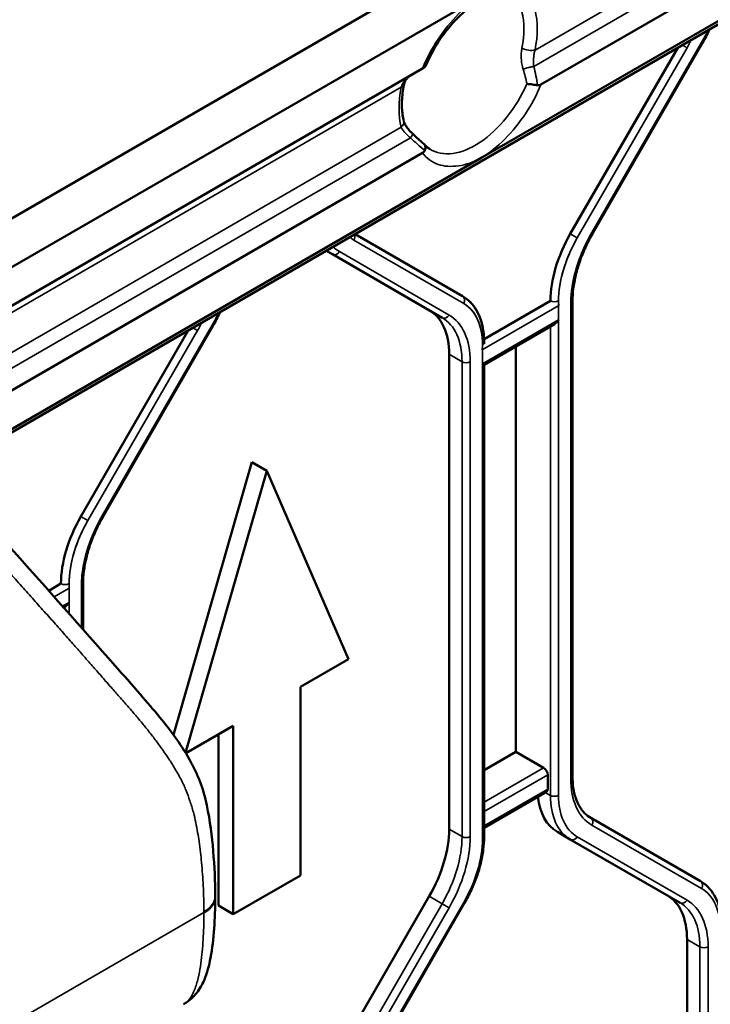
# Model space of a CAD drawing. Header units: millimetres. Extents: x 0 to 14369, y -869 to 2970.
# Tile 710 of 787: x 3790 to 3826, y 1702 to 1753. Entities that reach past the tile are written whole.
import ezdxf

# ---------------------------------------------------------------- set-up
doc = ezdxf.new("R2010")
doc.units = ezdxf.units.MM
doc.header["$LTSCALE"] = 10
doc.layers.add('Sichtbar (ISO)', color=7, linetype='Continuous', lineweight=50)
doc.layers.add('Sichtbar schmal (ISO)', color=7, linetype='Continuous', lineweight=35)

msp = doc.modelspace()

# ---------------------------------------------------------------- linework, layer by layer
at = {"layer": 'Sichtbar (ISO)'}
for p, q in [((3779.6, 1736.491), (3859.659, 1782.713)), ((3863.578, 1776.042), (3817.28, 1749.312)), ((3860.677, 1772.353), (3814.201, 1745.52)), ((3786.154, 1729.148), (3859.659, 1771.586)), ((3781.082, 1734.815), (3814.201, 1753.937)), ((3824.395, 1751.226), (3818.808, 1741.549)), ((3819.978, 1741.591), (3825.685, 1751.476)), ((3819.978, 1741.591), (3825.685, 1751.476)), ((3782.265, 1733.485), (3811.122, 1750.146)), ((3811.122, 1750.146), (3811.24, 1750.213)), ((3811.231, 1750.399), (3811.231, 1750.399)), ((3810.279, 1746.735), (3810.279, 1746.734)), ((3810.52, 1746.581), (3810.52, 1746.581)), ((3811.122, 1745.757), (3784.856, 1730.592)), ((3814.201, 1745.52), (3786.048, 1729.266)), ((3813.201, 1738.313), (3807.614, 1741.538)), ((3813.201, 1738.313), (3807.614, 1741.538)), ((3806.114, 1740.672), (3806.433, 1740.488)), ((3806.433, 1740.488), (3806.114, 1740.672)), ((3806.433, 1740.488), (3812.141, 1737.193)), ((3812.141, 1737.193), (3806.433, 1740.488)), ((3817.772, 1738.065), (3814.321, 1736.073)), ((3818.921, 1713.359), (3818.921, 1738.047)), ((3818.921, 1713.359), (3818.921, 1738.047)), ((3800.23, 1736.779), (3794.522, 1726.894)), ((3800.23, 1736.779), (3794.522, 1726.894)), ((3814.325, 1734.748), (3817.984, 1736.861)), ((3798.939, 1736.529), (3793.352, 1726.853)), ((3814.325, 1735.829), (3814.325, 1735.901)), ((3815.969, 1735.698), (3815.969, 1714.628)), ((3815.969, 1714.628), (3815.969, 1735.698)), ((3812.504, 1710.604), (3812.504, 1735.292)), ((3812.504, 1735.292), (3812.504, 1710.604)), ((3814.237, 1734.799), (3814.325, 1734.748)), ((3814.325, 1710.199), (3814.325, 1734.748)), ((3814.325, 1710.199), (3814.325, 1734.748)), ((3798.161, 1715.516), (3802.251, 1729.684)), ((3802.251, 1729.684), (3798.161, 1715.516)), ((3803.029, 1729.235), (3802.251, 1729.684)), ((3802.251, 1729.684), (3803.029, 1729.235)), ((3803.029, 1729.235), (3798.797, 1714.573)), ((3798.797, 1714.573), (3803.029, 1729.235)), ((3807.272, 1719.437), (3803.029, 1729.235)), ((3803.029, 1729.235), (3807.272, 1719.437)), ((3792.316, 1723.368), (3791.68, 1723)), ((3793.465, 1723.351), (3793.465, 1720.995)), ((3793.465, 1723.351), (3793.465, 1720.995)), ((3792.461, 1722.125), (3792.529, 1722.164)), ((3804.779, 1717.998), (3807.272, 1719.437)), ((3807.272, 1719.437), (3804.779, 1717.998)), ((3804.779, 1708.2), (3804.779, 1717.998)), ((3804.779, 1717.998), (3804.779, 1708.2)), ((3798.81, 1714.551), (3801.279, 1715.977)), ((3801.279, 1715.977), (3798.81, 1714.551)), ((3801.279, 1715.977), (3801.279, 1706.179)), ((3801.279, 1706.179), (3801.279, 1715.977)), ((3800.501, 1715.528), (3800.501, 1706.628)), ((3800.501, 1706.628), (3800.501, 1715.528)), ((3814.325, 1713.679), (3815.969, 1714.628)), ((3815.969, 1714.628), (3814.325, 1713.679)), ((3817.419, 1713.791), (3815.969, 1714.628)), ((3815.969, 1714.628), (3817.419, 1713.791)), ((3817.631, 1712.689), (3817.631, 1713.424)), ((3817.631, 1713.424), (3817.631, 1712.689)), ((3814.325, 1710.679), (3817.569, 1712.551)), ((3814.325, 1710.679), (3817.569, 1712.551)), ((3825.576, 1707.898), (3819.868, 1711.193)), ((3819.868, 1711.193), (3825.576, 1707.898)), ((3818.136, 1710.461), (3818.808, 1710.073)), ((3818.808, 1710.073), (3818.136, 1710.461)), ((3818.808, 1710.073), (3824.515, 1706.778)), ((3824.515, 1706.778), (3818.808, 1710.073)), ((3801.279, 1706.179), (3804.779, 1708.2)), ((3804.779, 1708.2), (3801.279, 1706.179)), ((3800.338, 1707.132), (3800.338, 1707.132)), ((3800.338, 1707.093), (3800.338, 1707.093)), ((3805.762, 1697.234), (3811.469, 1707.119)), ((3811.469, 1707.119), (3805.762, 1697.234)), ((3801.279, 1706.179), (3800.501, 1706.628)), ((3800.501, 1706.628), (3801.279, 1706.179)), ((3807.604, 1696.888), (3813.311, 1706.773)), ((3807.604, 1696.888), (3813.311, 1706.773)), ((3824.879, 1680.189), (3824.879, 1704.877)), ((3824.879, 1704.877), (3824.879, 1680.189))]:
    msp.add_line(p, q, dxfattribs=at)
for centre, major_axis, start_param, end_param in [((3821.308, 1740.106), (-2.5, -4.33), 4.712389, 5.497787), ((3808.969, 1733.251), (2.5, 4.33), 5.497787, 6.283185), ((3808.969, 1733.251), (2.5, 4.33), 5.497787, 6.283185), ((3817.984, 1737.208), (-0.212, -0.367), 0.785398, 1.570796), ((3795.852, 1725.409), (-2.5, -4.33), 4.712389, 5.497787), ((3792.529, 1722.511), (0.212, 0.367), 3.926991, 4.712389), ((3817.419, 1713.546), (0.15, -0.26), 0.785398, 2.356194), ((3817.419, 1713.546), (-0.15, 0.26), 3.926991, 5.497787), ((3817.419, 1712.811), (0.15, -0.26), 0, 0.785398), ((3817.419, 1712.811), (0.15, -0.26), 0, 0.785398), ((3820.636, 1714.791), (-2.5, -4.33), 5.612894, 6.283185), ((3820.636, 1714.791), (-2.5, -4.33), 5.612894, 6.283185), ((3808.969, 1708.563), (2.5, 4.33), 4.712389, 5.497787), ((3808.969, 1708.563), (-2.5, -4.33), 1.570796, 2.356194), ((3821.343, 1702.836), (2.5, 4.33), 5.497787, 6.283185), ((3821.343, 1702.836), (2.5, 4.33), 5.497787, 6.283185)]:
    msp.add_ellipse(centre, major_axis=major_axis, ratio=0.57735, start_param=start_param, end_param=end_param, dxfattribs=at)
for points, knots in [([(3811.266, 1750.243), (3811.454, 1750.69), (3811.689, 1751.131), (3812.227, 1751.957), (3812.531, 1752.341), (3813.171, 1753.01), (3813.507, 1753.295), (3814.17, 1753.738), (3814.497, 1753.898), (3815.105, 1754.089), (3815.384, 1754.12), (3815.807, 1754.079), (3815.968, 1754.031), (3816.111, 1753.956)], [3.713309, 3.713309, 3.713309, 3.713309, 4.020343, 4.020343, 4.327851, 4.327851, 4.633446, 4.633446, 4.935733, 4.935733, 5.240814, 5.240814, 5.473092, 5.473092, 5.473092, 5.473092]), ([(3826.049, 1752.182), (3826.045, 1752.172), (3826.041, 1752.163), (3825.931, 1751.924), (3825.813, 1751.697), (3825.685, 1751.476)], [0.6219847, 0.6219847, 0.6219847, 0.6219847, 0.6283185, 0.6283185, 0.7853982, 0.7853982, 0.7853982, 0.7853982]), ([(3826.049, 1752.182), (3826.045, 1752.172), (3826.041, 1752.163), (3825.931, 1751.924), (3825.813, 1751.697), (3825.685, 1751.476)], [0.6219847, 0.6219847, 0.6219847, 0.6219847, 0.6283185, 0.6283185, 0.7853982, 0.7853982, 0.7853982, 0.7853982]), ([(3810.497, 1749.785), (3810.486, 1749.779), (3810.477, 1749.773), (3810.454, 1749.757), (3810.44, 1749.748), (3810.389, 1749.708), (3810.351, 1749.673), (3810.248, 1749.553), (3810.194, 1749.454), (3810.155, 1749.316), (3810.15, 1749.295), (3810.146, 1749.274)], [0, 0, 0, 0, 0.00548813, 0.00548813, 0.01289336, 0.01289336, 0.03516371, 0.03516371, 0.08196535, 0.08196535, 0.09010541, 0.09010541, 0.09010541, 0.09010541]), ([(3810.146, 1747.418), (3810.12, 1747.517), (3810.099, 1747.622), (3810.068, 1747.844), (3810.057, 1747.961), (3810.046, 1748.203), (3810.046, 1748.328), (3810.057, 1748.587), (3810.068, 1748.721), (3810.102, 1748.994), (3810.124, 1749.133), (3810.152, 1749.275)], [2.8883142, 2.8883142, 2.8883142, 2.8883142, 2.9896256, 2.9896256, 3.090937, 3.090937, 3.1922484, 3.1922484, 3.2935597, 3.2935597, 3.3948711, 3.3948711, 3.3948711, 3.3948711]), ([(3816.552, 1749.347), (3816.56, 1749.347), (3816.568, 1749.346), (3816.614, 1749.341), (3816.655, 1749.337), (3816.742, 1749.327), (3816.787, 1749.321), (3816.882, 1749.309), (3816.931, 1749.302), (3817.023, 1749.289), (3817.067, 1749.283), (3817.107, 1749.277)], [-0.00273807, -0.00273807, -0.00273807, -0.00273807, 0, 0, 0.01360902, 0.01360902, 0.02744703, 0.02744703, 0.04219379, 0.04219379, 0.05614685, 0.05614685, 0.05614685, 0.05614685]), ([(3817.28, 1749.312), (3817.256, 1749.298), (3817.225, 1749.285), (3817.174, 1749.274), (3817.144, 1749.273), (3817.115, 1749.276), (3817.111, 1749.276), (3817.107, 1749.277)], [0.10816592, 0.10816592, 0.10816592, 0.10816592, 0.11839857, 0.11839857, 0.12718808, 0.12718808, 0.12852096, 0.12852096, 0.12852096, 0.12852096]), ([(3810.153, 1747.377), (3810.16, 1747.356), (3810.169, 1747.333), (3810.206, 1747.252), (3810.241, 1747.189), (3810.335, 1747.05), (3810.397, 1746.973), (3810.507, 1746.851), (3810.551, 1746.806), (3810.596, 1746.762)], [0.00977795, 0.00977795, 0.00977795, 0.00977795, 0.02209049, 0.02209049, 0.05105231, 0.05105231, 0.08406198, 0.08406198, 0.10338338, 0.10338338, 0.10338338, 0.10338338]), ([(3811.24, 1745.889), (3811.238, 1745.885), (3811.237, 1745.882), (3811.225, 1745.855), (3811.208, 1745.83), (3811.173, 1745.791), (3811.147, 1745.771), (3811.122, 1745.757)], [0.25693104, 0.25693104, 0.25693104, 0.25693104, 0.25826393, 0.25826393, 0.26705344, 0.26705344, 0.27728724, 0.27728724, 0.27728724, 0.27728724]), ([(3811.201, 1746.217), (3811.212, 1746.208), (3811.222, 1746.198), (3811.247, 1746.164), (3811.259, 1746.137), (3811.273, 1746.076), (3811.274, 1746.042), (3811.266, 1745.968), (3811.255, 1745.929), (3811.24, 1745.889)], [-0.05186224, -0.05186224, -0.05186224, -0.05186224, -0.04410966, -0.04410966, -0.02950708, -0.02950708, -0.01474427, -0.01474427, -0.000001, -0.000001, -0.000001, -0.000001]), ([(3811.495, 1745.961), (3811.475, 1745.974), (3811.456, 1745.987), (3811.418, 1746.015), (3811.399, 1746.029), (3811.362, 1746.059), (3811.343, 1746.075), (3811.308, 1746.108), (3811.29, 1746.125), (3811.255, 1746.16), (3811.238, 1746.178), (3811.222, 1746.197)], [2.3808897, 2.3808897, 2.3808897, 2.3808897, 2.4145821, 2.4145821, 2.4482744, 2.4482744, 2.4819668, 2.4819668, 2.5156591, 2.5156591, 2.5493515, 2.5493515, 2.5493515, 2.5493515]), ([(3819.978, 1741.591), (3819.844, 1741.359), (3819.72, 1741.12), (3819.497, 1740.637), (3819.398, 1740.393), (3819.226, 1739.904), (3819.154, 1739.66), (3819.038, 1739.18), (3818.994, 1738.943), (3818.935, 1738.483), (3818.921, 1738.26), (3818.921, 1738.047)], [2.3561945, 2.3561945, 2.3561945, 2.3561945, 2.5132741, 2.5132741, 2.6703538, 2.6703538, 2.8274334, 2.8274334, 2.984513, 2.984513, 3.1415927, 3.1415927, 3.1415927, 3.1415927]), ([(3819.978, 1741.591), (3819.844, 1741.359), (3819.72, 1741.12), (3819.497, 1740.637), (3819.398, 1740.393), (3819.226, 1739.904), (3819.154, 1739.66), (3819.038, 1739.18), (3818.994, 1738.943), (3818.935, 1738.483), (3818.921, 1738.26), (3818.921, 1738.047)], [2.3561945, 2.3561945, 2.3561945, 2.3561945, 2.5132741, 2.5132741, 2.6703538, 2.6703538, 2.8274334, 2.8274334, 2.984513, 2.984513, 3.1415927, 3.1415927, 3.1415927, 3.1415927]), ([(3813.201, 1738.313), (3813.348, 1738.228), (3813.483, 1738.123), (3813.724, 1737.879), (3813.83, 1737.74), (3814.011, 1737.434), (3814.086, 1737.267), (3814.206, 1736.91), (3814.251, 1736.721), (3814.31, 1736.323), (3814.325, 1736.116), (3814.325, 1735.901)], [5.4977871, 5.4977871, 5.4977871, 5.4977871, 5.6548668, 5.6548668, 5.8119464, 5.8119464, 5.969026, 5.969026, 6.1261057, 6.1261057, 6.2831853, 6.2831853, 6.2831853, 6.2831853]), ([(3813.201, 1738.313), (3813.351, 1738.226), (3813.489, 1738.118), (3813.734, 1737.867), (3813.842, 1737.724), (3814.024, 1737.408), (3814.1, 1737.235), (3814.218, 1736.867), (3814.261, 1736.671), (3814.313, 1736.285), (3814.325, 1736.096), (3814.325, 1735.901)], [5.4977871, 5.4977871, 5.4977871, 5.4977871, 5.6585239, 5.6585239, 5.8192606, 5.8192606, 5.9799973, 5.9799973, 6.1407341, 6.1407341, 6.2831853, 6.2831853, 6.2831853, 6.2831853]), ([(3800.594, 1737.485), (3800.589, 1737.475), (3800.585, 1737.466), (3800.475, 1737.227), (3800.357, 1737), (3800.23, 1736.779)], [0.6219847, 0.6219847, 0.6219847, 0.6219847, 0.6283185, 0.6283185, 0.7853982, 0.7853982, 0.7853982, 0.7853982]), ([(3800.594, 1737.485), (3800.589, 1737.475), (3800.585, 1737.466), (3800.475, 1737.227), (3800.357, 1737), (3800.23, 1736.779)], [0.6219847, 0.6219847, 0.6219847, 0.6219847, 0.6283185, 0.6283185, 0.7853982, 0.7853982, 0.7853982, 0.7853982]), ([(3779.301, 1736.83), (3782.821, 1732.83), (3786.333, 1728.954), (3791.612, 1723.082), (3793.367, 1721.115), (3795.565, 1718.613), (3796.008, 1718.108), (3796.786, 1717.215), (3797.124, 1716.824), (3797.984, 1715.773), (3798.523, 1715.072), (3799.101, 1714.049), (3799.194, 1713.873), (3799.368, 1713.513), (3799.45, 1713.327), (3799.533, 1713.114), (3799.543, 1713.089), (3799.7, 1712.672), (3799.812, 1712.254), (3800.076, 1711.033), (3800.168, 1710.232), (3800.301, 1708.666), (3800.336, 1707.886), (3800.338, 1707.132)], [0, 0, 0, 0, 2.215011, 2.215011, 3.317394, 3.317394, 3.59599, 3.59599, 3.805034, 3.805034, 4.121298, 4.121298, 4.183923, 4.183923, 4.245427, 4.245427, 4.25324, 4.25324, 4.380044, 4.380044, 4.6342, 4.6342, 4.902628, 4.902628, 4.902628, 4.902628]), ([(3794.522, 1726.894), (3794.388, 1726.662), (3794.265, 1726.423), (3794.042, 1725.94), (3793.942, 1725.696), (3793.771, 1725.207), (3793.698, 1724.963), (3793.582, 1724.483), (3793.538, 1724.246), (3793.48, 1723.786), (3793.465, 1723.564), (3793.465, 1723.351)], [2.3561945, 2.3561945, 2.3561945, 2.3561945, 2.5132741, 2.5132741, 2.6703538, 2.6703538, 2.8274334, 2.8274334, 2.984513, 2.984513, 3.1415927, 3.1415927, 3.1415927, 3.1415927]), ([(3794.522, 1726.894), (3794.388, 1726.662), (3794.265, 1726.423), (3794.042, 1725.94), (3793.942, 1725.696), (3793.771, 1725.207), (3793.698, 1724.963), (3793.582, 1724.483), (3793.538, 1724.246), (3793.48, 1723.786), (3793.465, 1723.564), (3793.465, 1723.351)], [2.3561945, 2.3561945, 2.3561945, 2.3561945, 2.5132741, 2.5132741, 2.6703538, 2.6703538, 2.8274334, 2.8274334, 2.984513, 2.984513, 3.1415927, 3.1415927, 3.1415927, 3.1415927]), ([(3818.921, 1713.359), (3818.921, 1713.146), (3818.935, 1712.943), (3818.992, 1712.563), (3819.034, 1712.386), (3819.143, 1712.061), (3819.21, 1711.914), (3819.365, 1711.653), (3819.453, 1711.538), (3819.647, 1711.342), (3819.753, 1711.26), (3819.868, 1711.193)], [3.1415927, 3.1415927, 3.1415927, 3.1415927, 3.2986723, 3.2986723, 3.4557519, 3.4557519, 3.6128316, 3.6128316, 3.7699112, 3.7699112, 3.9269908, 3.9269908, 3.9269908, 3.9269908]), ([(3818.921, 1713.359), (3818.921, 1713.146), (3818.935, 1712.943), (3818.992, 1712.563), (3819.034, 1712.386), (3819.143, 1712.061), (3819.21, 1711.914), (3819.365, 1711.653), (3819.453, 1711.538), (3819.647, 1711.342), (3819.753, 1711.26), (3819.868, 1711.193)], [3.1415927, 3.1415927, 3.1415927, 3.1415927, 3.2986723, 3.2986723, 3.4557519, 3.4557519, 3.6128316, 3.6128316, 3.7699112, 3.7699112, 3.9269908, 3.9269908, 3.9269908, 3.9269908]), ([(3814.325, 1710.199), (3814.325, 1709.984), (3814.31, 1709.763), (3814.253, 1709.311), (3814.21, 1709.081), (3814.097, 1708.616), (3814.028, 1708.381), (3813.863, 1707.914), (3813.768, 1707.681), (3813.556, 1707.221), (3813.439, 1706.994), (3813.311, 1706.773)], [0, 0, 0, 0, 0.1570796, 0.1570796, 0.3141593, 0.3141593, 0.4712389, 0.4712389, 0.6283185, 0.6283185, 0.7853982, 0.7853982, 0.7853982, 0.7853982]), ([(3814.325, 1710.199), (3814.325, 1709.984), (3814.31, 1709.763), (3814.253, 1709.311), (3814.21, 1709.081), (3814.097, 1708.616), (3814.028, 1708.381), (3813.863, 1707.914), (3813.768, 1707.681), (3813.556, 1707.221), (3813.439, 1706.994), (3813.311, 1706.773)], [0, 0, 0, 0, 0.1570796, 0.1570796, 0.3141593, 0.3141593, 0.4712389, 0.4712389, 0.6283185, 0.6283185, 0.7853982, 0.7853982, 0.7853982, 0.7853982]), ([(3825.576, 1707.898), (3825.722, 1707.813), (3825.857, 1707.709), (3826.098, 1707.465), (3826.204, 1707.326), (3826.386, 1707.02), (3826.461, 1706.852), (3826.581, 1706.496), (3826.625, 1706.306), (3826.684, 1705.909), (3826.699, 1705.701), (3826.699, 1705.487)], [5.4977871, 5.4977871, 5.4977871, 5.4977871, 5.6548668, 5.6548668, 5.8119464, 5.8119464, 5.969026, 5.969026, 6.1261057, 6.1261057, 6.2831853, 6.2831853, 6.2831853, 6.2831853]), ([(3825.576, 1707.898), (3825.722, 1707.813), (3825.857, 1707.709), (3826.098, 1707.465), (3826.204, 1707.326), (3826.386, 1707.02), (3826.461, 1706.852), (3826.581, 1706.496), (3826.625, 1706.306), (3826.684, 1705.909), (3826.699, 1705.701), (3826.699, 1705.487)], [5.4977871, 5.4977871, 5.4977871, 5.4977871, 5.6548668, 5.6548668, 5.8119464, 5.8119464, 5.969026, 5.969026, 6.1261057, 6.1261057, 6.2831853, 6.2831853, 6.2831853, 6.2831853]), ([(3800.338, 1707.054), (3800.336, 1705.938), (3800.277, 1704.905), (3800.021, 1703.524), (3799.927, 1703.135), (3799.663, 1702.529), (3799.539, 1702.304), (3799.299, 1701.998), (3799.213, 1701.905), (3798.993, 1701.699), (3798.847, 1701.589), (3798.693, 1701.5)], [0, 0, 0, 0, 0.3985056, 0.3985056, 0.5547344, 0.5547344, 0.6409293, 0.6409293, 0.6814339, 0.6814339, 0.7373396, 0.7373396, 0.7373396, 0.7373396])]:
    msp.add_open_spline(points, degree=3, knots=knots, dxfattribs=at)
for points in [[(3811.266, 1750.243), (3811.261, 1750.23), (3811.252, 1750.221), (3811.24, 1750.213)], [(3810.599, 1746.761), (3810.598, 1746.762), (3810.598, 1746.762), (3810.597, 1746.763)], [(3810.6, 1746.762), (3810.794, 1746.57), (3810.994, 1746.388), (3811.201, 1746.217)], [(3800.338, 1707.132), (3800.338, 1707.119), (3800.338, 1707.106), (3800.338, 1707.093)], [(3800.338, 1707.093), (3800.338, 1707.08), (3800.338, 1707.067), (3800.338, 1707.054)], [(3798.693, 1701.5), (3798.693, 1701.5), (3798.693, 1701.5), (3798.693, 1701.5)]]:
    msp.add_open_spline(points, degree=3, dxfattribs=at)
at = {"layer": 'Sichtbar schmal (ISO)'}
for p, q in [((3862.84, 1777.587), (3816.973, 1751.106)), ((3816.906, 1750.25), (3863.047, 1776.89)), ((3819.931, 1741.619), (3825.638, 1751.504)), ((3825.638, 1751.504), (3819.931, 1741.619)), ((3825.685, 1751.476), (3825.638, 1751.504)), ((3825.638, 1751.504), (3825.685, 1751.476)), ((3824.395, 1751.226), (3818.808, 1741.549)), ((3824.877, 1751.225), (3819.17, 1741.34)), ((3819.17, 1741.34), (3824.877, 1751.225)), ((3824.877, 1751.225), (3824.635, 1751.365)), ((3824.635, 1751.365), (3824.877, 1751.225)), ((3782.465, 1733.262), (3810.015, 1749.168)), ((3810.015, 1747.089), (3783.691, 1731.89)), ((3784.173, 1731.352), (3810.497, 1746.55)), ((3818.808, 1741.549), (3819.17, 1741.34)), ((3819.17, 1741.34), (3818.808, 1741.549)), ((3819.931, 1741.619), (3819.978, 1741.591)), ((3819.978, 1741.591), (3819.931, 1741.619)), ((3813.263, 1737.93), (3807.556, 1741.225)), ((3807.556, 1741.225), (3813.263, 1737.93)), ((3806.796, 1740.625), (3812.503, 1737.33)), ((3812.503, 1737.33), (3806.796, 1740.625)), ((3818.203, 1737.824), (3814.23, 1735.53)), ((3818.197, 1712.362), (3818.197, 1738.065)), ((3818.833, 1737.925), (3818.833, 1713.237)), ((3818.833, 1713.237), (3818.833, 1737.925)), ((3794.475, 1726.922), (3800.182, 1736.807)), ((3800.182, 1736.807), (3794.475, 1726.922)), ((3799.421, 1736.528), (3799.179, 1736.668)), ((3799.179, 1736.668), (3799.421, 1736.528)), ((3800.23, 1736.779), (3800.182, 1736.807)), ((3800.182, 1736.807), (3800.23, 1736.779)), ((3814.237, 1734.799), (3818.197, 1737.085)), ((3817.772, 1736.739), (3817.772, 1712.362)), ((3817.772, 1712.362), (3817.772, 1736.739)), ((3818.197, 1737.085), (3818.197, 1712.362)), ((3798.939, 1736.529), (3793.352, 1726.853)), ((3799.421, 1736.528), (3793.714, 1726.643)), ((3793.714, 1726.643), (3799.421, 1736.528)), ((3814.237, 1735.779), (3814.237, 1710.076)), ((3812.504, 1735.292), (3813.176, 1734.904)), ((3813.176, 1734.904), (3812.504, 1735.292)), ((3813.176, 1734.904), (3813.176, 1710.216)), ((3813.176, 1710.216), (3813.176, 1734.904)), ((3813.6, 1710.216), (3813.6, 1734.904)), ((3813.6, 1734.904), (3813.6, 1710.216)), ((3814.237, 1710.076), (3814.237, 1734.799)), ((3794.475, 1726.922), (3794.522, 1726.894)), ((3794.522, 1726.894), (3794.475, 1726.922)), ((3793.352, 1726.853), (3793.714, 1726.643)), ((3793.714, 1726.643), (3793.352, 1726.853)), ((3792.741, 1721.81), (3792.741, 1723.368)), ((3792.747, 1723.127), (3791.968, 1722.677)), ((3793.377, 1723.228), (3793.377, 1721.094)), ((3793.377, 1721.094), (3793.377, 1723.228)), ((3792.401, 1722.192), (3792.741, 1722.388)), ((3792.741, 1722.388), (3792.741, 1721.81)), ((3817.419, 1713.791), (3814.325, 1712.005)), ((3814.325, 1712.005), (3817.419, 1713.791)), ((3814.325, 1711.515), (3817.631, 1713.424)), ((3817.631, 1713.424), (3814.325, 1711.515)), ((3817.631, 1712.689), (3814.325, 1710.78)), ((3814.325, 1710.78), (3817.631, 1712.689)), ((3817.772, 1712.362), (3817.507, 1712.516)), ((3817.507, 1712.516), (3817.772, 1712.362)), ((3813.176, 1710.216), (3812.504, 1710.604)), ((3812.504, 1710.604), (3813.176, 1710.216)), ((3825.638, 1707.516), (3819.931, 1710.811)), ((3819.931, 1710.811), (3825.638, 1707.516)), ((3819.17, 1710.211), (3824.877, 1706.916)), ((3824.877, 1706.916), (3819.17, 1710.211)), ((3811.469, 1707.119), (3812.141, 1706.731)), ((3812.141, 1706.731), (3811.469, 1707.119)), ((3812.141, 1706.731), (3806.433, 1696.846)), ((3806.433, 1696.846), (3812.141, 1706.731)), ((3812.503, 1706.522), (3806.796, 1696.637)), ((3806.796, 1696.637), (3812.503, 1706.522)), ((3807.556, 1696.916), (3813.263, 1706.8)), ((3813.263, 1706.8), (3807.556, 1696.916)), ((3812.503, 1706.522), (3812.141, 1706.731)), ((3812.141, 1706.731), (3812.503, 1706.522)), ((3813.311, 1706.773), (3813.263, 1706.8)), ((3813.263, 1706.8), (3813.311, 1706.773)), ((3799.752, 1706.277), (3712.685, 1656.009)), ((3824.879, 1704.877), (3825.55, 1704.489)), ((3825.55, 1704.489), (3824.879, 1704.877)), ((3825.55, 1704.489), (3825.55, 1679.801)), ((3825.55, 1679.801), (3825.55, 1704.489)), ((3825.975, 1679.801), (3825.975, 1704.489)), ((3825.975, 1704.489), (3825.975, 1679.801))]:
    msp.add_line(p, q, dxfattribs=at)
for centre, major_axis, ratio, start_param, end_param in [((3813.153, 1750.334), (2.291, 3.968), 0.57735, 5.244509, 5.751066), ((3813.494, 1750.137), (2.541, 4.401), 0.57735, 5.244509, 5.751066), ((3823.288, 1752.86), (2.35, 4.07), 0.57735, 4.712389, 4.863795), ((3823.288, 1752.86), (-2.35, -4.07), 0.57735, 1.570796, 1.722203), ((3822.227, 1752.755), (-2.65, -4.59), 0.57735, 1.570796, 1.658392), ((3816.619, 1751.315), (0.499, -0.099), 0.414263, 4.076805, 5.579368), ((3813.044, 1750.588), (-2.641, 5.04), 0.50693, 4.21261, 4.359937), ((3813.366, 1750.728), (2.514, -5.445), 0.530337, 1.068752, 1.245338), ((3813.494, 1750.137), (2.541, 4.401), 0.57735, 2.102916, 2.609473), ((3809.65, 1749.374), (0.499, -0.099), 0.414258, 5.612128, 6.274429), ((3809.65, 1749.374), (0.499, -0.099), 0.414258, 0.500898, 0.503832), ((3813.86, 1749.926), (-2.309, -3.999), 0.57735, 6.25849, 8.038073), ((3809.65, 1747.291), (0.492, 0.127), 0.703602, 5.350603, 6.279243), ((3814.711, 1752.007), (-4.119, 7.135), 0.816497, 1.894248, 2.01796), ((3810.206, 1745.815), (-2.65, -4.59), 0.57735, 6.19559, 6.283185), ((3810.206, 1745.815), (-2.65, -4.59), 0.57735, 6.19559, 6.283185), ((3807.344, 1741.348), (0.15, 0.26), 0.816497, 4.712389, 5.782888), ((3807.344, 1741.348), (-0.15, -0.26), 0.816497, 1.570796, 2.641295), ((3821.308, 1740.106), (-2.5, -4.33), 0.57735, 4.712389, 5.497787), ((3821.52, 1739.984), (-2.35, -4.07), 0.57735, 4.712389, 5.56166), ((3821.52, 1739.984), (-2.35, -4.07), 0.57735, 4.712389, 5.497787), ((3822.581, 1740.089), (2.65, 4.59), 0.57735, 1.570796, 2.356194), ((3809.146, 1744.695), (-2.35, -4.07), 0.57735, 6.131779, 6.283185), ((3808.933, 1744.818), (-2.5, -4.33), 0.57735, 6.162488, 6.283185), ((3808.933, 1744.818), (-2.5, -4.33), 0.57735, 6.162488, 6.283185), ((3806.583, 1740.748), (-0.15, -0.26), 0.816497, 0, 1.570796), ((3806.583, 1740.748), (-0.15, -0.26), 0.816497, 0, 1.570796), ((3813.051, 1738.053), (0.15, 0.26), 0.816497, 4.712389, 6.283185), ((3813.051, 1738.053), (0.15, 0.26), 0.816497, 4.712389, 6.283185), ((3810.913, 1733.86), (2.35, 4.07), 0.57735, 5.497787, 6.283185), ((3810.913, 1733.86), (2.35, 4.07), 0.57735, 5.433914, 6.283185), ((3817.984, 1738.187), (0.3, 0), 0.57735, 3.926991, 5.497787), ((3818.621, 1738.047), (0.3, 0), 0.57735, 5.497787, 6.283185), ((3818.621, 1738.047), (0.3, 0), 0.57735, 5.497787, 6.283185), ((3797.832, 1738.164), (2.35, 4.07), 0.57735, 4.712389, 4.863795), ((3797.832, 1738.164), (-2.35, -4.07), 0.57735, 1.570796, 1.722203), ((3812.291, 1737.453), (-0.15, -0.26), 0.816497, 0, 1.570796), ((3812.291, 1737.453), (-0.15, -0.26), 0.816497, 0, 1.570796), ((3809.641, 1732.863), (2.5, 4.33), 0.57735, 5.497787, 6.283185), ((3809.641, 1732.863), (2.5, 4.33), 0.57735, 5.497787, 6.283185), ((3809.853, 1732.74), (2.65, 4.59), 0.57735, 5.497787, 6.283185), ((3809.853, 1732.74), (2.65, 4.59), 0.57735, 5.497787, 6.283185), ((3796.771, 1738.058), (-2.65, -4.59), 0.57735, 1.570796, 1.658392), ((3796.771, 1738.058), (2.65, 4.59), 0.57735, 4.712389, 4.799984), ((3814.025, 1735.901), (0.3, 0), 0.57735, 5.497787, 6.283185), ((3813.388, 1735.026), (0.3, 0), 0.57735, 3.926991, 5.497787), ((3813.388, 1735.026), (-0.3, 0), 0.57735, 0.785398, 2.356194), ((3797.125, 1725.392), (2.65, 4.59), 0.57735, 1.570796, 2.356194), ((3795.852, 1725.409), (-2.5, -4.33), 0.57735, 4.712389, 5.497787), ((3796.064, 1725.287), (-2.35, -4.07), 0.57735, 4.712389, 5.56166), ((3796.064, 1725.287), (-2.35, -4.07), 0.57735, 4.712389, 5.497787), ((3792.529, 1723.49), (0.3, 0), 0.57735, 3.926991, 5.497786), ((3793.165, 1723.351), (0.3, 0), 0.57735, 5.497787, 6.283185), ((3793.165, 1723.351), (0.3, 0), 0.57735, 5.497787, 6.283185), ((3818.621, 1713.359), (0.3, 0), 0.57735, 5.497787, 6.283185), ((3818.621, 1713.359), (0.3, 0), 0.57735, 5.497787, 6.283185), ((3822.581, 1715.401), (-2.65, -4.59), 0.57735, 5.497787, 6.283185), ((3822.581, 1715.401), (-2.65, -4.59), 0.57735, 5.497787, 6.283185), ((3817.984, 1712.485), (-0.3, 0), 0.57735, 0.785398, 2.356194), ((3821.308, 1714.403), (-2.5, -4.33), 0.57735, 5.497787, 6.283185), ((3817.984, 1712.485), (0.3, 0), 0.57735, 3.926991, 5.497787), ((3821.308, 1714.403), (-2.5, -4.33), 0.57735, 5.497787, 6.283185), ((3821.52, 1714.281), (-2.35, -4.07), 0.57735, 5.497787, 6.283185), ((3821.52, 1714.281), (-2.35, -4.07), 0.57735, 5.497787, 6.283185), ((3819.718, 1710.933), (0.15, 0.26), 0.816497, 4.712389, 6.283185), ((3819.718, 1710.933), (0.15, 0.26), 0.816497, 4.712389, 6.283185), ((3809.641, 1708.175), (-2.5, -4.33), 0.57735, 1.570796, 2.356194), ((3809.641, 1708.175), (2.5, 4.33), 0.57735, 4.712389, 5.497787), ((3809.853, 1708.052), (-2.65, -4.59), 0.57735, 1.570796, 2.356194), ((3809.853, 1708.052), (2.65, 4.59), 0.57735, 4.712389, 5.497787), ((3813.388, 1710.338), (-0.3, 0), 0.57735, 0.785398, 2.356194), ((3813.388, 1710.338), (0.3, 0), 0.57735, 3.926991, 5.497787), ((3810.913, 1708.157), (2.35, 4.07), 0.57735, 4.712389, 5.497787), ((3810.913, 1708.157), (-2.35, -4.07), 0.57735, 1.570796, 2.356194), ((3814.025, 1710.199), (0.3, 0), 0.57735, 5.497787, 6.283185), ((3814.025, 1710.199), (0.3, 0), 0.57735, 5.497787, 6.283185), ((3818.958, 1710.333), (-0.15, -0.26), 0.816497, 0, 1.570796), ((3818.958, 1710.333), (-0.15, -0.26), 0.816497, 0, 1.570796), ((3825.426, 1707.638), (0.15, 0.26), 0.816497, 4.712389, 6.283185), ((3825.426, 1707.638), (0.15, 0.26), 0.816497, 4.712389, 6.283185), ((3823.288, 1703.445), (2.35, 4.07), 0.57735, 5.497787, 6.283185), ((3823.288, 1703.445), (2.35, 4.07), 0.57735, 5.497787, 6.283185), ((3824.665, 1707.038), (-0.15, -0.26), 0.816497, 0, 1.570796), ((3824.665, 1707.038), (-0.15, -0.26), 0.816497, 0, 1.570796), ((3822.015, 1702.448), (2.5, 4.33), 0.57735, 5.497787, 6.283185), ((3822.015, 1702.448), (2.5, 4.33), 0.57735, 5.497787, 6.283185), ((3822.227, 1702.326), (2.65, 4.59), 0.57735, 5.497787, 6.283185), ((3822.227, 1702.326), (2.65, 4.59), 0.57735, 5.497787, 6.283185), ((3825.763, 1704.612), (0.3, 0), 0.57735, 3.926991, 5.497787), ((3825.763, 1704.612), (-0.3, 0), 0.57735, 0.785398, 2.356194)]:
    msp.add_ellipse(centre, major_axis=major_axis, ratio=ratio, start_param=start_param, end_param=end_param, dxfattribs=at)
for points, knots in [([(3811.122, 1750.146), (3811.345, 1750.691), (3811.613, 1751.195), (3811.93, 1751.671), (3812.248, 1752.147), (3812.615, 1752.594), (3812.997, 1752.98), (3813.38, 1753.366), (3813.776, 1753.691), (3814.201, 1753.936)], [0, 0, 0, 0, 0.3333333, 0.3333333, 0.3333333, 0.6666667, 0.6666667, 0.6666667, 1, 1, 1, 1]), ([(3816.354, 1750.104), (3816.347, 1750.127), (3816.334, 1750.173), (3816.311, 1750.266), (3816.277, 1750.428), (3816.25, 1750.663), (3816.25, 1750.895), (3816.267, 1751.076), (3816.281, 1751.164), (3816.29, 1751.208)], [0.0000031, 0.0000031, 0.0000031, 0.0000031, 0.0625, 0.125, 0.25, 0.5, 0.75, 0.875, 1, 1, 1, 1]), ([(3816.973, 1751.106), (3816.964, 1751.073), (3816.946, 1751.005), (3816.918, 1750.865), (3816.895, 1750.684), (3816.89, 1750.5), (3816.895, 1750.374), (3816.9, 1750.303), (3816.904, 1750.268), (3816.906, 1750.25)], [0, 0, 0, 0, 0.125, 0.25, 0.5, 0.75, 0.875, 0.9375, 1, 1, 1, 1]), ([(3816.906, 1750.25), (3816.901, 1750.25), (3816.89, 1750.248), (3816.873, 1750.246), (3816.84, 1750.24), (3816.771, 1750.228), (3816.697, 1750.211), (3816.623, 1750.193), (3816.473, 1750.15), (3816.392, 1750.12), (3816.354, 1750.104)], [0, 0, 0, 0, 0.065685, 0.131465, 0.22479, 0.357263, 0.490694, 0.624641, 0.813538, 1, 1, 1, 1]), ([(3810.015, 1749.168), (3810.02, 1749.185), (3810.031, 1749.218), (3810.054, 1749.282), (3810.09, 1749.359), (3810.141, 1749.446), (3810.219, 1749.555), (3810.311, 1749.652), (3810.401, 1749.723), (3810.455, 1749.76), (3810.483, 1749.777), (3810.497, 1749.785)], [0, 0, 0, 0, 0.0625, 0.125, 0.25, 0.375, 0.5, 0.75, 0.875, 0.9375, 0.9999998, 0.9999998, 0.9999998, 0.9999998]), ([(3817.28, 1749.312), (3817.058, 1748.767), (3816.79, 1748.262), (3816.472, 1747.786), (3816.155, 1747.311), (3815.788, 1746.863), (3815.405, 1746.477), (3815.023, 1746.091), (3814.624, 1745.766), (3814.2, 1745.521)], [0.0000041, 0.0000041, 0.0000041, 0.0000041, 0.3333333, 0.3333333, 0.3333333, 0.6666667, 0.6666667, 0.6666667, 1, 1, 1, 1]), ([(3810.497, 1746.55), (3810.483, 1746.561), (3810.455, 1746.582), (3810.401, 1746.625), (3810.311, 1746.702), (3810.219, 1746.793), (3810.141, 1746.885), (3810.09, 1746.954), (3810.055, 1747.011), (3810.034, 1747.05), (3810.023, 1747.072), (3810.018, 1747.083), (3810.015, 1747.089)], [0.0000013, 0.0000013, 0.0000013, 0.0000013, 0.0625, 0.125, 0.25, 0.5, 0.625, 0.75, 0.875, 0.9375, 0.96875, 1, 1, 1, 1]), ([(3810.497, 1746.55), (3810.5, 1746.555), (3810.507, 1746.563), (3810.516, 1746.575), (3810.534, 1746.6), (3810.565, 1746.646), (3810.605, 1746.72), (3810.605, 1746.751), (3810.6, 1746.759), (3810.599, 1746.761)], [0, 0, 0, 0, 0.0623571, 0.1247879, 0.2133282, 0.3390571, 0.518283, 0.6975078, 0.7328429, 0.7328429, 0.7328429, 0.7328429]), ([(3814.2, 1745.521), (3813.776, 1745.277), (3813.379, 1745.143), (3812.997, 1745.087), (3812.615, 1745.032), (3812.248, 1745.055), (3811.93, 1745.164), (3811.613, 1745.273), (3811.345, 1745.469), (3811.122, 1745.757)], [0, 0, 0, 0, 0.333333, 0.333333, 0.333333, 0.666667, 0.666667, 0.666667, 1, 1, 1, 1]), ([(3819.931, 1741.619), (3819.695, 1741.209), (3819.498, 1740.798), (3819.335, 1740.379), (3819.173, 1739.959), (3819.046, 1739.531), (3818.961, 1739.119), (3818.876, 1738.707), (3818.833, 1738.311), (3818.833, 1737.925)], [0, 0, 0, 0, 0.333333, 0.333333, 0.333333, 0.666667, 0.666667, 0.666667, 1, 1, 1, 1]), ([(3794.475, 1726.922), (3794.239, 1726.512), (3794.042, 1726.101), (3793.879, 1725.682), (3793.717, 1725.262), (3793.59, 1724.834), (3793.505, 1724.422), (3793.42, 1724.01), (3793.377, 1723.614), (3793.377, 1723.228)], [0, 0, 0, 0, 0.333333, 0.333333, 0.333333, 0.666667, 0.666667, 0.666667, 1, 1, 1, 1]), ([(3799.752, 1706.318), (3799.892, 1706.399), (3800.019, 1706.496), (3800.116, 1706.605), (3800.215, 1706.716), (3800.285, 1706.839), (3800.317, 1706.965), (3800.331, 1707.021), (3800.338, 1707.077), (3800.338, 1707.132)], [0, 0, 0, 0, 0.2486603, 0.2486603, 0.2486603, 0.4991299, 0.4991299, 0.4991299, 0.6090381, 0.6090381, 0.6090381, 0.6090381]), ([(3799.752, 1706.277), (3799.893, 1706.359), (3800.02, 1706.457), (3800.118, 1706.567), (3800.216, 1706.678), (3800.285, 1706.802), (3800.317, 1706.928), (3800.331, 1706.983), (3800.338, 1707.038), (3800.338, 1707.093)], [0, 0, 0, 0, 0.2500003, 0.2500003, 0.2500003, 0.5000006, 0.5000006, 0.5000006, 0.6082383, 0.6082383, 0.6082383, 0.6082383]), ([(3800.338, 1707.054), (3800.338, 1706.999), (3800.331, 1706.944), (3800.317, 1706.889), (3800.285, 1706.762), (3800.216, 1706.639), (3800.118, 1706.528), (3800.02, 1706.417), (3799.893, 1706.318), (3799.752, 1706.237)], [0.392504, 0.392504, 0.392504, 0.392504, 0.5000979, 0.5000979, 0.5000979, 0.7501499, 0.7501499, 0.7501499, 1, 1, 1, 1]), ([(3798.693, 1701.5), (3798.72, 1701.516), (3798.8, 1701.567), (3798.924, 1701.677), (3799.073, 1701.862), (3799.26, 1702.2), (3799.423, 1702.705), (3799.547, 1703.315), (3799.657, 1704.129), (3799.721, 1704.964), (3799.747, 1705.737), (3799.752, 1706.092), (3799.752, 1706.222), (3799.752, 1706.237)], [0.8749312, 0.8749312, 0.8749312, 0.8749312, 0.8770021, 0.8810681, 0.8851342, 0.8932662, 0.9095304, 0.9257946, 0.9420588, 0.9745872, 0.9908514, 0.9989835, 1, 1, 1, 1])]:
    msp.add_open_spline(points, degree=3, knots=knots, dxfattribs=at)
for points in [[(3824.877, 1751.225), (3824.955, 1751.361), (3825.029, 1751.496), (3825.098, 1751.632)], [(3810.602, 1746.74), (3810.603, 1746.739), (3810.604, 1746.738), (3810.606, 1746.736)], [(3806.796, 1740.625), (3806.676, 1740.696), (3806.567, 1740.779), (3806.468, 1740.876)], [(3799.752, 1706.318), (3799.752, 1706.535), (3799.745, 1706.979), (3799.715, 1707.691), (3799.68, 1708.24), (3799.625, 1708.899), (3799.576, 1709.376), (3799.497, 1709.99), (3799.429, 1710.419), (3799.329, 1710.949), (3799.216, 1711.455), (3799.015, 1712.115), (3798.834, 1712.6), (3798.605, 1713.126), (3798.239, 1713.76), (3797.997, 1714.155), (3797.554, 1714.81), (3797.236, 1715.235), (3796.812, 1715.783), (3796.466, 1716.203), (3796.05, 1716.695), (3795.714, 1717.081), (3795.227, 1717.634), (3794.824, 1718.093), (3794.341, 1718.645), (3793.901, 1719.146), (3793.367, 1719.752), (3792.881, 1720.302), (3792.294, 1720.965), (3791.756, 1721.57), (3791.122, 1722.282), (3790.538, 1722.937), (3789.854, 1723.7), (3789.223, 1724.403), (3788.482, 1725.227), (3787.801, 1725.984), (3786.993, 1726.88), (3786.254, 1727.699), (3785.369, 1728.68), (3784.562, 1729.576), (3783.595, 1730.651), (3782.713, 1731.634), (3781.657, 1732.814), (3780.69, 1733.899), (3779.547, 1735.19), (3778.819, 1736.017), (3778.45, 1736.436)], [(3799.752, 1706.318), (3799.752, 1706.304), (3799.752, 1706.289), (3799.752, 1706.277)], [(3799.752, 1706.277), (3799.752, 1706.265), (3799.752, 1706.25), (3799.752, 1706.237)]]:
    msp.add_open_spline(points, degree=3, dxfattribs=at)

doc.saveas('drawing.dxf')
